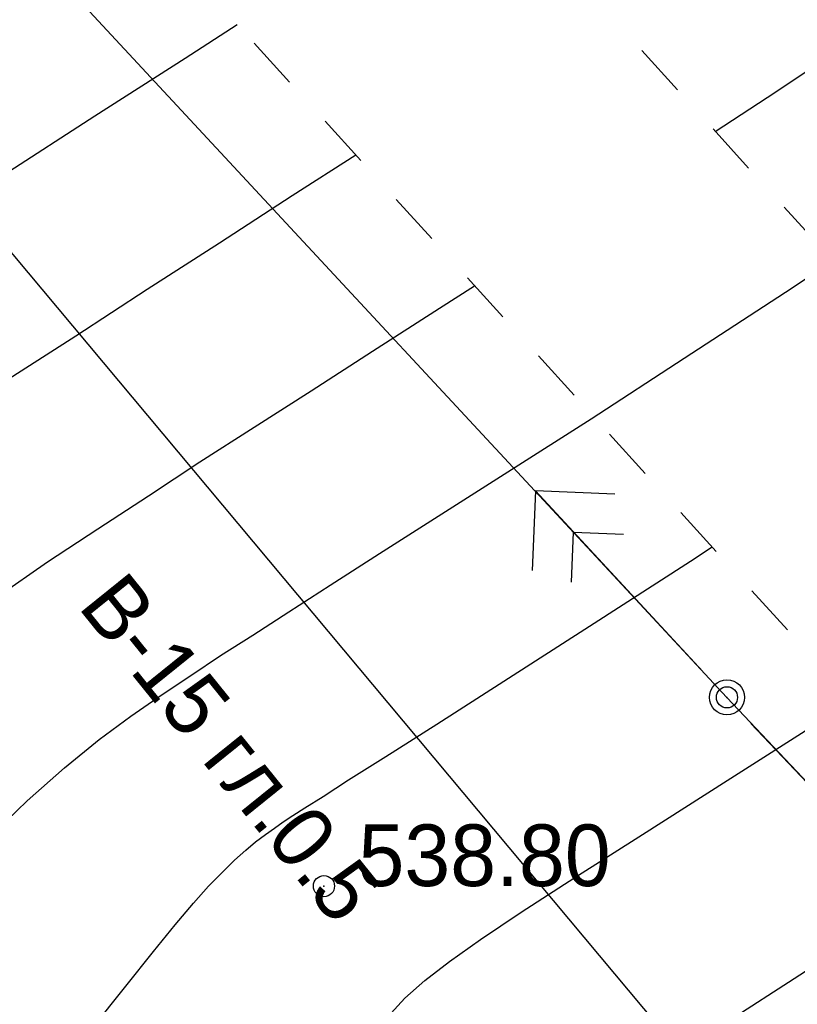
# Model space of a CAD drawing. Extents: x 10527 to 38813, y 13847 to 37526.
# Tile 290 of 656: x 35426 to 35437, y 36306 to 36320. Entities that reach past the tile are written whole.
import ezdxf

# ---------------------------------------------------------------- set-up
doc = ezdxf.new("R2010")
doc.units = 0
doc.header["$LTSCALE"] = 0.5
doc.header["$MEASUREMENT"] = 0
doc.header["$PDMODE"] = 32
doc.header["$PDSIZE"] = 0.3
doc.linetypes.add('CONTI', pattern=[0])
doc.linetypes.add('Д_ТРОТ_ТРУБА', pattern=[3, 1.5, -1.5])
for name, color, linetype in [('(004) Точки рельефа', 7, 'Continuous'), ('(014) Водопровод', 5, 'ИК_Водопровод -------в--------'), ('(025) Дорога', 7, 'Continuous'), ('GORIZDEFAULT', 32, 'CONTI'), ('PI_TT0', 5, 'CONTI'), ('PI_TTDEFAULT', 5, 'CONTI'), ('SIT_L0', 250, 'CONTI')]:
    doc.layers.add(name, color=color, linetype=linetype)
doc.layers.add('(032) Горизонтали утолщенные', color=32, linetype='Continuous', lineweight=30)
doc.layers.add('.', color=7, linetype='Continuous', lineweight=15)
doc.styles.add('BM-431', font='txt')
doc.styles.add('D-431', font='txt')
doc.styles.get("Standard").update_dxf_attribs({"font": 'times.ttf'})
doc.linetypes.add('ИК_Водопровод -------в--------', pattern='A,9,-0.6,["В",Standard,S=1.2,R=0,X=0,Y=-0.6],-1.2', length=10.8)

# ---------------------------------------------------------------- blocks, each defined once
blk = doc.blocks.new('gergrgrre')
at = {"layer": '(014) Водопровод', "flags": 128}
blk.add_lwpolyline([(360036.438, 4200773.015), (360047.098, 4200750.311), (360089.76, 4200681.101), (360107.619, 4200655.796), (360141.826, 4200594.039), (360149.345, 4200579.998), (360206.507, 4200508.61), (360230.262, 4200479.387), (360306.281, 4200388.525), (360409.154, 4200291.553), (360456.114, 4200244.191), (360490.793, 4200199.337)], dxfattribs=at)
at = {"layer": '(025) Дорога', "linetype": 'Д_ТРОТ_ТРУБА', "flags": 128}
for points in [[(360044.195, 4200796.012), (360041.816, 4200791.773), (360042.358, 4200788.304), (360046.087, 4200780.21), (360059.012, 4200755.887), (360082.266, 4200713.415), (360119.837, 4200651.911), (360154.248, 4200588.273), (360168.952, 4200565.337), (360182.618, 4200547.766), (360213.043, 4200512.044), (360268.283, 4200446.262), (360308.926, 4200401.534), (360387.369, 4200322.593), (360428.116, 4200283.497), (360457.116, 4200256.42), (360464.886, 4200245.444), (360476.507, 4200228.263), (360489.06, 4200214.493), (360499.065, 4200202.984)], [(360034.859, 4200791.392), (360036.733, 4200790.501), (360038.761, 4200786.553), (360042.501, 4200778.433), (360055.492, 4200753.988), (360078.803, 4200711.411), (360116.369, 4200649.915), (360150.8, 4200586.24), (360165.682, 4200563.025), (360179.515, 4200545.24), (360209.989, 4200509.461), (360265.27, 4200443.63), (360306.026, 4200398.778), (360384.565, 4200319.74), (360425.367, 4200280.592), (360454.087, 4200253.775), (360461.596, 4200243.167), (360473.356, 4200225.782), (360486.072, 4200211.833), (360495.233, 4200201.295)]]:
    blk.add_lwpolyline(points, dxfattribs=at)
at = {"layer": '(032) Горизонтали утолщенные', "color": 32}
for points in [[(360282.443, 4200430.679, 540), (360283.18, 4200431.16, 540), (360284.49, 4200432.03, 540), (360285.81, 4200432.94, 540), (360287.13, 4200433.87, 540), (360288.43, 4200434.82, 540), (360289.68, 4200435.78, 540), (360290.88, 4200436.75, 540), (360292.02, 4200437.73, 540), (360293.12, 4200438.72, 540), (360294.15, 4200439.71, 540), (360295.13, 4200440.71, 540), (360296.05, 4200441.71, 540), (360296.91, 4200442.71, 540), (360297.73, 4200443.74, 540), (360298.54, 4200444.81, 540), (360299.36, 4200445.95, 540), (360300.22, 4200447.18, 540), (360301.14, 4200448.52, 540)], [(360272.26, 4200424.08, 540), (360272.97, 4200424.57, 540), (360273.68, 4200425.04, 540), (360274.4, 4200425.51, 540), (360275.13, 4200425.99, 540), (360275.9, 4200426.48, 540), (360276.71, 4200427, 540), (360277.58, 4200427.56, 540), (360278.53, 4200428.17, 540), (360279.028, 4200428.489, 540)], [(360272.42, 4200405.98, 538), (360273.28, 4200407.12, 538), (360274.11, 4200408.24, 538), (360274.91, 4200409.36, 538), (360275.69, 4200410.45, 538), (360276.44, 4200411.51, 538), (360277.17, 4200412.53, 538), (360277.88, 4200413.48, 538), (360278.56, 4200414.36, 538), (360279.22, 4200415.14, 538), (360279.86, 4200415.83, 538), (360280.5, 4200416.44, 538), (360281.16, 4200417, 538), (360281.88, 4200417.53, 538), (360282.67, 4200418.08, 538), (360283.56, 4200418.66, 538), (360284.57, 4200419.31, 538), (360285.73, 4200420.05, 538), (360286.343, 4200420.439, 538)]]:
    blk.add_polyline3d(points, dxfattribs=at)
at = {"layer": 'GORIZDEFAULT', "color": 32}
for points in [[(360272.09, 4200420.61, 539.5), (360272.68, 4200421.18, 539.5), (360273.21, 4200421.65, 539.5), (360273.7, 4200422.05, 539.5), (360274.15, 4200422.38, 539.5), (360274.58, 4200422.68, 539.5), (360275, 4200422.96, 539.5), (360275.42, 4200423.24, 539.5), (360275.88, 4200423.53, 539.5), (360276.39, 4200423.86, 539.5), (360276.98, 4200424.24, 539.5), (360277.68, 4200424.69, 539.5), (360278.51, 4200425.22, 539.5), (360279.5, 4200425.85, 539.5), (360280.68, 4200426.6, 539.5), (360282, 4200427.46, 539.5), (360283.44, 4200428.4, 539.5), (360284.96, 4200429.41, 539.5)], [(360272.34, 4200430.06, 541), (360273.64, 4200430.9, 541), (360274.92, 4200431.72, 541), (360275.658, 4200432.198, 541)], [(360272.36, 4200427.13, 540.5), (360273.37, 4200427.78, 540.5), (360274.38, 4200428.44, 540.5), (360275.41, 4200429.1, 540.5), (360276.44, 4200429.77, 540.5), (360277.342, 4200430.345, 540.5)], [(360273.59, 4200417.94, 539), (360274.08, 4200418.55, 539), (360274.47, 4200419.04, 539), (360274.78, 4200419.42, 539), (360275.04, 4200419.73, 539), (360275.25, 4200419.97, 539), (360275.45, 4200420.17, 539), (360275.62, 4200420.34, 539), (360275.78, 4200420.48, 539), (360275.92, 4200420.6, 539), (360276.06, 4200420.7, 539), (360276.19, 4200420.79, 539), (360276.31, 4200420.88, 539), (360276.45, 4200420.97, 539), (360276.62, 4200421.08, 539), (360276.88, 4200421.24, 539), (360277.24, 4200421.48, 539), (360277.77, 4200421.81, 539), (360278.49, 4200422.27, 539), (360279.44, 4200422.88, 539), (360280.66, 4200423.66, 539), (360282.09, 4200424.58, 539), (360282.397, 4200424.782, 539)], [(360271.52, 4200409.99, 538.5), (360272.66, 4200411.45, 538.5), (360273.7, 4200412.78, 538.5), (360274.61, 4200413.95, 538.5), (360275.37, 4200414.95, 538.5), (360275.99, 4200415.77, 538.5), (360276.5, 4200416.45, 538.5), (360276.91, 4200417, 538.5), (360277.25, 4200417.45, 538.5), (360277.54, 4200417.81, 538.5), (360277.79, 4200418.11, 538.5), (360278.04, 4200418.38, 538.5), (360278.32, 4200418.63, 538.5), (360278.67, 4200418.9, 538.5), (360279.11, 4200419.21, 538.5), (360279.69, 4200419.6, 538.5), (360280.45, 4200420.09, 538.5), (360281.41, 4200420.7, 538.5), (360282.61, 4200421.47, 538.5), (360283.98, 4200422.34, 538.5), (360284.383, 4200422.596, 538.5)]]:
    blk.add_polyline3d(points, dxfattribs=at)
at = {"layer": 'PI_TTDEFAULT', "color": 5}
blk.add_point((360276.89, 4200419.97, 538.8), dxfattribs=at)
at = {"layer": '(004) Точки рельефа', "style": 'D-431'}
blk.add_text('538.80', height=0.875, dxfattribs=at).set_placement((360277.38, 4200419.97))
at = {"layer": '(014) Водопровод', "color": 0, "linetype": 'Continuous', "style": 'BM-431'}
blk.add_text('В-15 гл.0.5', height=0.875, rotation=308.8775, dxfattribs=at).set_placement((360273.385, 4200423.936, 555.023))
blk = doc.blocks.new('ееееее')
at = {"layer": 'PI_TT0', "color": 0}
blk.add_circle((-215.18, 568.38), 0.25, dxfattribs=at)
blk.add_point((-215.18, 568.38), dxfattribs=at)
at = {"layer": 'SIT_L0', "color": 250}
for p, q in [((-288.38, 647.62), (-215.18, 568.38)), ((-217.89, 571.32), (-217.94, 570.19)), ((-215.52, 568.75), (-217.89, 571.32)), ((-216.76, 571.27), (-217.89, 571.32)), ((-217.38, 570.02), (-217.35, 570.73)), ((-217.35, 570.73), (-216.64, 570.7)), ((-215.18, 568.38), (-151.38, 500.1)), ((-214.84, 568.01), (-212.45, 565.46))]:
    blk.add_line(p, q, dxfattribs=at)

msp = doc.modelspace()

# ---------------------------------------------------------------- hatches: boundary and pattern name
at = {"layer": '.', "ltscale": 0.149071}
h = msp.add_hatch(color=256, dxfattribs=at)
h.dxf.hatch_style = 1
h.set_gradient(color1=(255, 255, 255), tint=1)
h.paths.add_polyline_path([(35043.297, 36082.013), (36343.297, 36082.013), (36343.297, 37217.013), (35043.297, 37217.013)])
h.paths.add_polyline_path([(35058.297, 37202.013), (36328.297, 37202.013), (36328.297, 36097.013), (35058.297, 36097.013)], flags=16)

# ---------------------------------------------------------------- block references
at = {"linetype": 'Continuous'}
msp.add_blockref('gergrgrre', (-324846.944, -4164111.878), dxfattribs=at)
at = {"color": 0, "rotation": 0.1683458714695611}
msp.add_blockref('ееееее', (35652.513, 35743.025), dxfattribs=at)

doc.saveas('drawing.dxf')
